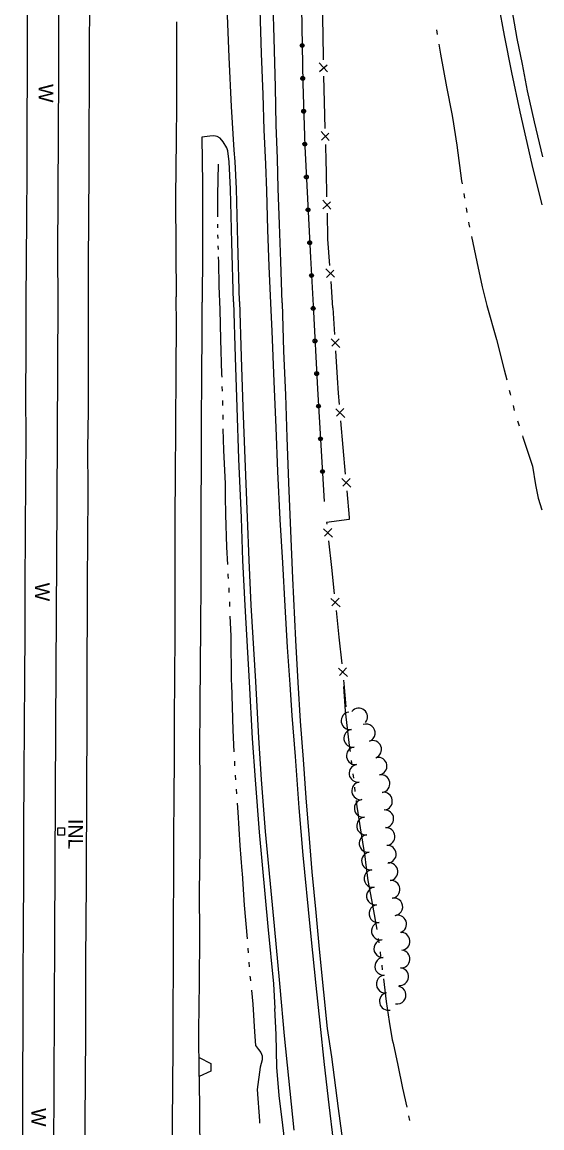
# Model space of a CAD drawing. Extents: x 589250 to 1188077, y 162953 to 363065.
# Drawn here: x 593998 to 594210.4, y 186827.2 to 187279.3 of the extents above; entities that cross this region are included whole.
import ezdxf

# ---------------------------------------------------------------- set-up
doc = ezdxf.new("R2010")
doc.units = 0
for name, color, linetype in [('E_BMGRD_P', 7, 'Continuous'), ('E_DRN', 7, 'Continuous'), ('E_DRN_Text', 7, 'Continuous'), ('E_FEN_P', 7, 'Continuous'), ('E_LAND_TreeLine_P', 7, 'Continuous'), ('E_RDWY', 7, 'Continuous'), ('E_RDWY_C_and_G', 7, 'Continuous'), ('E_RDWY_Gravel', 7, 'Continuous'), ('E_WAL', 7, 'Continuous'), ('E_WAL_Text', 7, 'Continuous'), ('E_WTR_FlowLine', 7, 'Continuous')]:
    doc.layers.add(name, color=color, linetype=linetype)

msp = doc.modelspace()

# ---------------------------------------------------------------- linework, layer by layer
at = {"layer": 'E_BMGRD_P'}
for p, q in [((594112.17, 187285.05), (594112.72, 187254.19)), ((594112.72, 187254.19), (594113.56, 187228.36)), ((594113.56, 187228.36), (594115.87, 187183.04)), ((594115.87, 187183.04), (594116.92, 187163.35)), ((594116.92, 187163.35), (594118.73, 187129.3)), ((594118.73, 187129.3), (594121.5, 187083.34))]:
    msp.add_line(p, q, dxfattribs=at)
for centre, radius in [((594116.98, 187162.24), 0.778), ((594116.98, 187162.24), 0.392), ((594117.69, 187148.9), 0.778), ((594117.69, 187148.9), 0.392), ((594118.39, 187135.56), 0.778), ((594118.4, 187135.56), 0.392), ((594119.15, 187122.23), 0.778), ((594119.15, 187122.23), 0.392), ((594119.96, 187108.89), 0.778), ((594119.96, 187108.89), 0.392), ((594120.76, 187095.56), 0.778), ((594120.76, 187095.56), 0.392)]:
    msp.add_circle(centre, radius, dxfattribs=at)
for centre, major_axis, ratio in [((594112.44, 187269.7), (0.014, -0.783), 0.999875), ((594112.44, 187269.7), (0.007, -0.394), 0.999875), ((594112.68, 187256.25), (0.014, -0.783), 0.999875), ((594112.68, 187256.25), (0.007, -0.394), 0.999875), ((594113.09, 187242.81), (0.025, -0.783), 0.999875), ((594113.09, 187242.81), (0.013, -0.394), 0.999875), ((594113.52, 187229.37), (0.025, -0.783), 0.999875), ((594113.52, 187229.37), (0.013, -0.394), 0.999875), ((594114.19, 187215.94), (0.011, -0.783), 0.999875), ((594114.19, 187215.94), (0.006, -0.394), 0.999875), ((594114.88, 187202.51), (0.011, -0.783), 0.999875), ((594114.88, 187202.51), (0.006, -0.394), 0.999875), ((594115.56, 187189.08), (0.011, -0.783), 0.999875), ((594115.56, 187189.08), (0.006, -0.394), 0.999875), ((594116.26, 187175.66), (0.025, 0.783), 0.999874), ((594116.26, 187175.66), (0.012, 0.394), 0.999874)]:
    msp.add_ellipse(centre, major_axis=major_axis, ratio=ratio, dxfattribs=at)
at = {"layer": 'E_DRN'}
for p, q in [((594012.62, 186946.88), (594012.64, 186949.87)), ((594012.64, 186949.87), (594015.29, 186949.85)), ((594015.29, 186949.85), (594015.27, 186946.87)), ((594015.27, 186946.87), (594012.62, 186946.88))]:
    msp.add_line(p, q, dxfattribs=at)
at = {"layer": 'E_FEN_P'}
for p, q in [((594120.98, 187274.54), (594120.8, 187285.24)), ((594121.17, 187263.84), (594120.98, 187274.54)), ((594122.76, 187258.89), (594119.44, 187262.56)), ((594119.51, 187259), (594122.64, 187261.86)), ((594121.6, 187246.51), (594121.29, 187257.21)), ((594121.91, 187235.81), (594121.6, 187246.51)), ((594123.55, 187230.88), (594120.2, 187234.51)), ((594120.3, 187230.96), (594123.4, 187233.85)), ((594122.3, 187222.11), (594122.1, 187229.19)), ((594122.38, 187218.49), (594122.3, 187222.11)), ((594122.61, 187207.79), (594122.38, 187218.49)), ((594124.22, 187202.85), (594120.89, 187206.5)), ((594120.97, 187202.95), (594124.09, 187205.82)), ((594122.98, 187190.75), (594122.76, 187201.17)), ((594123, 187190.47), (594122.98, 187190.75)), ((594123.78, 187179.79), (594123, 187190.47)), ((594125.64, 187174.93), (594122.13, 187178.42)), ((594122.39, 187174.87), (594125.36, 187177.9)), ((594125.05, 187162.51), (594124.27, 187173.18)), ((594125.05, 187162.51), (594125.72, 187151.59)), ((594124.29, 187149.81), (594127.83, 187146.21)), ((594127.61, 187149.84), (594124.54, 187146.78)), ((594126.13, 187144.83), (594126.8, 187133.9)), ((594126.8, 187133.9), (594127.18, 187127.57)), ((594127.18, 187127.57), (594127.58, 187122.99)), ((594126.2, 187121.18), (594129.84, 187117.68)), ((594129.53, 187121.3), (594126.54, 187118.16)), ((594128.18, 187116.25), (594129.13, 187105.35)), ((594129.13, 187105.35), (594130.09, 187094.45)), ((594128.71, 187092.64), (594132.35, 187089.13)), ((594132.03, 187092.75), (594129.05, 187089.61)), ((594130.69, 187087.7), (594131.64, 187076.8)), ((594131.72, 187075.96), (594122.47, 187074.74)), ((594122.47, 187074.74), (594122.55, 187073.98)), ((594131.64, 187076.8), (594131.72, 187075.96)), ((594121.2, 187072.14), (594124.91, 187068.7)), ((594124.52, 187072.32), (594121.59, 187069.12)), ((594123.27, 187067.24), (594124.42, 187056.36)), ((594124.42, 187056.36), (594125.58, 187045.48)), ((594124.24, 187043.65), (594127.94, 187040.21)), ((594127.56, 187043.83), (594124.63, 187040.63)), ((594126.3, 187038.75), (594127.46, 187027.87)), ((594127.46, 187027.87), (594128.62, 187016.99)), ((594130.59, 187015.33), (594127.67, 187012.14)), ((594127.28, 187015.15), (594130.98, 187011.72)), ((594129.34, 187010.25), (594129.49, 187008.83)), ((594129.49, 187008.83), (594130.37, 186999.36))]:
    msp.add_line(p, q, dxfattribs=at)
at = {"layer": 'E_LAND_TreeLine_P'}
for centre, start, end in [((594132.03, 186993.64), 98.5986, 278.5986), ((594135.57, 186995.22), 321.1511, 141.1511), ((594133.11, 186986.49), 98.5986, 278.5986), ((594138.67, 186988.71), 290.6611, 110.6611), ((594141.25, 186981.95), 291.069, 111.069), ((594134.19, 186979.33), 98.5986, 278.5986), ((594135.27, 186972.17), 98.5986, 278.5986), ((594143.49, 186975.09), 279.5831, 99.5831), ((594144.69, 186967.95), 279.5831, 99.5831), ((594136.36, 186965.01), 98.5986, 278.5986), ((594137.4, 186957.85), 97.9255, 277.9255), ((594145.7, 186960.79), 277.9238, 97.9238), ((594146.24, 186953.57), 274.0252, 94.0252), ((594138.39, 186950.68), 97.9255, 277.9255), ((594146.75, 186946.35), 274.0252, 94.0252), ((594139.39, 186943.51), 97.9255, 277.9255), ((594140.39, 186936.34), 97.9255, 277.9255), ((594147.26, 186939.12), 274.0252, 94.0252), ((594147.97, 186931.92), 276.6078, 96.6078), ((594141.39, 186929.17), 98.0314, 278.0314), ((594142.4, 186922), 98.0314, 278.0314), ((594148.8, 186924.73), 276.6078, 96.6078), ((594149.96, 186917.59), 279.8813, 99.8813), ((594143.41, 186914.83), 98.0314, 278.0314), ((594144.42, 186907.66), 98.0314, 278.0314), ((594151.52, 186910.54), 289.6532, 109.6532), ((594152.88, 186903.49), 274.5094, 94.5094), ((594145.4, 186900.49), 93.1557, 273.1557), ((594152.92, 186896.28), 265.0049, 85.0049), ((594145.8, 186893.26), 93.1557, 273.1557), ((594146.38, 186886.05), 96.4438, 276.4438), ((594152.29, 186889.07), 265.0049, 85.0049), ((594151.27, 186881.53), 259.5454, 79.5454), ((594147.7, 186878.94), 102.6208, 282.6208)]:
    msp.add_arc(centre, 3.62, start, end, dxfattribs=at)
at = {"layer": 'E_RDWY'}
for p, q in [((594000.18, 187300.45), (594000.12, 187278.24)), ((594200.41, 187272.61), (594197.71, 187287.45)), ((594025.59, 187270.78), (594025.69, 187284.14)), ((594082.6, 187264.94), (594081.78, 187285.4)), ((594095.88, 187266.44), (594095.25, 187284.25)), ((594000.12, 187278.24), (593999.99, 187259.57)), ((594061.14, 187279.39), (594061.11, 187259.26)), ((594025.52, 187254.22), (594025.59, 187270.78)), ((594202.57, 187262.03), (594200.41, 187272.61)), ((594083.57, 187244.77), (594082.6, 187264.94)), ((594096.55, 187249.63), (594095.88, 187266.44)), ((593999.99, 187259.57), (593999.94, 187236.85)), ((594204.62, 187251.1), (594202.57, 187262.03)), ((594061.11, 187259.26), (594061.03, 187245.34)), ((594025.41, 187233.75), (594025.52, 187254.22)), ((594207.49, 187238.56), (594204.62, 187251.1)), ((594096.97, 187235.29), (594096.55, 187249.63)), ((594061.03, 187245.34), (594061, 187231.18)), ((594084.61, 187226.9), (594083.57, 187244.77)), ((593999.94, 187236.85), (593999.87, 187218.74)), ((594210.82, 187224.19), (594207.49, 187238.56)), ((594025.38, 187217.65), (594025.41, 187233.75)), ((594097.64, 187221.22), (594096.97, 187235.29)), ((594061, 187231.18), (594060.74, 187207.82)), ((593999.87, 187218.74), (593999.79, 187198.59)), ((594097.97, 187210.27), (594097.64, 187221.22)), ((594025.32, 187200.39), (594025.38, 187217.65)), ((594098.42, 187194.38), (594097.97, 187210.27)), ((594060.74, 187207.82), (594060.87, 187185.84)), ((593999.79, 187198.59), (593999.71, 187182.64)), ((594025.18, 187179.23), (594025.32, 187200.39)), ((594099, 187179.5), (594098.42, 187194.38)), ((593999.71, 187182.64), (593999.54, 187164.56)), ((594060.87, 187185.84), (594061.01, 187166.93)), ((594025.1, 187162.59), (594025.18, 187179.23)), ((594099.62, 187164.36), (594099, 187179.5)), ((593999.54, 187164.56), (593999.53, 187144.66)), ((594061.06, 187155.24), (594061.01, 187166.93)), ((594025.1, 187142.11), (594025.1, 187162.59)), ((594100.22, 187152.86), (594099.62, 187164.36)), ((594060.92, 187137.42), (594061.06, 187155.24)), ((594100.96, 187132.3), (594100.22, 187152.86)), ((593999.53, 187144.66), (593999.44, 187126.7)), ((594025.06, 187120.68), (594025.1, 187142.11)), ((594060.82, 187113.1), (594060.92, 187137.42)), ((594101.8, 187113.52), (594100.96, 187132.3)), ((593999.44, 187126.7), (593999.46, 187109)), ((594024.91, 187104.74), (594025.06, 187120.68)), ((594060.71, 187094.31), (594060.82, 187113.1)), ((594102.57, 187095.58), (594101.8, 187113.52)), ((593999.46, 187109), (593999.39, 187092.19)), ((594024.93, 187088.39), (594024.91, 187104.74)), ((593999.39, 187092.19), (593999.28, 187071.1)), ((594060.59, 187076.25), (594060.71, 187094.31)), ((594103.48, 187075.97), (594102.57, 187095.58)), ((594024.8, 187066.5), (594024.93, 187088.39)), ((594060.59, 187060.06), (594060.59, 187076.25)), ((594104.5, 187058.2), (594103.48, 187075.97)), ((593999.28, 187071.1), (593999.12, 187048.49)), ((594024.7, 187051.52), (594024.8, 187066.5)), ((594060.5, 187046.06), (594060.59, 187060.06)), ((594105.5, 187040.5), (594104.5, 187058.2)), ((594024.67, 187034.37), (594024.7, 187051.52)), ((593999.12, 187048.49), (593999.04, 187028.8)), ((594060.58, 187028.8), (594060.5, 187046.06)), ((594106.52, 187023.69), (594105.5, 187040.5)), ((594024.63, 187021.14), (594024.67, 187034.37)), ((593999.04, 187028.8), (593998.94, 187011.7)), ((594060.47, 187011.13), (594060.58, 187028.8)), ((594024.6, 187003.71), (594024.63, 187021.14)), ((594107.55, 187008.53), (594106.52, 187023.69)), ((593998.94, 187011.7), (593998.79, 186990.71)), ((594060.25, 186994.42), (594060.47, 187011.13)), ((594108.31, 186995.78), (594107.55, 187008.53)), ((594024.53, 186987.87), (594024.6, 187003.71)), ((594060.25, 186978.53), (594060.25, 186994.42)), ((594109.72, 186979.04), (594108.31, 186995.78)), ((593998.79, 186990.71), (593998.69, 186972.5)), ((594024.4, 186970.54), (594024.53, 186987.87)), ((594060.08, 186961.97), (594060.25, 186978.53)), ((594111.28, 186958.07), (594109.72, 186979.04)), ((593998.69, 186972.5), (593998.57, 186948.38)), ((594024.41, 186955.22), (594024.4, 186970.54)), ((594060.04, 186946.5), (594060.08, 186961.97)), ((594112.89, 186938.66), (594111.28, 186958.07)), ((594024.25, 186941.17), (594024.41, 186955.22)), ((593998.57, 186948.38), (593998.5, 186931.15)), ((594059.95, 186932.27), (594060.04, 186946.5)), ((594024.28, 186927.95), (594024.25, 186941.17)), ((594115.69, 186909.59), (594112.89, 186938.66)), ((593998.5, 186931.15), (593998.39, 186907.53)), ((594059.85, 186909.99), (594059.95, 186932.27)), ((594024.21, 186910.95), (594024.28, 186927.95)), ((593998.39, 186907.53), (593998.25, 186889.76)), ((594024.08, 186896.1), (594024.21, 186910.95)), ((594059.82, 186892.63), (594059.85, 186909.99)), ((594116.79, 186898.75), (594115.69, 186909.59)), ((594118.19, 186885.42), (594116.79, 186898.75)), ((594023.97, 186879.9), (594024.08, 186896.1)), ((593998.25, 186889.76), (593998.22, 186868.49)), ((594059.75, 186875.76), (594059.82, 186892.63)), ((594103.27, 186884.78), (594105.1, 186864.81)), ((594119.81, 186869.99), (594118.19, 186885.42)), ((594024.02, 186863.86), (594023.97, 186879.9)), ((594059.68, 186859.92), (594059.75, 186875.76)), ((593998.22, 186868.49), (593998.18, 186848.25)), ((594121.57, 186853.08), (594119.81, 186869.99)), ((594023.85, 186849.37), (594024.02, 186863.86)), ((594105.1, 186864.81), (594106.89, 186847.49)), ((594059.54, 186844.87), (594059.68, 186859.92)), ((594070.34, 186856.04), (594075.09, 186853.61)), ((594075.09, 186853.61), (594075.17, 186850.48)), ((594123.45, 186836.72), (594121.57, 186853.08)), ((593998.18, 186848.25), (593998.18, 186829.65)), ((594023.79, 186827.87), (594023.85, 186849.37)), ((594075.17, 186850.48), (594070.4, 186848.21)), ((594059.47, 186828.85), (594059.54, 186844.87)), ((594106.89, 186847.49), (594109.08, 186826.3)), ((594125.21, 186821.88), (594123.45, 186836.72)), ((593998.18, 186829.65), (593997.99, 186814.51)), ((594023.9, 186814.95), (594023.79, 186827.87)), ((594059.5, 186814.31), (594059.47, 186828.85))]:
    msp.add_line(p, q, dxfattribs=at)
at = {"layer": 'E_RDWY_C_and_G'}
for p, q in [((594082.61, 187222.11), (594082.12, 187226.63)), ((594085.11, 187222.31), (594084.61, 187226.9)), ((594083.17, 187210.95), (594082.61, 187222.11)), ((594085.67, 187211.04), (594085.11, 187222.31)), ((594083.73, 187189.22), (594083.17, 187210.95)), ((594086.23, 187189.28), (594085.67, 187211.04)), ((594084.38, 187164.94), (594083.73, 187189.22)), ((594086.88, 187165.01), (594086.23, 187189.28)), ((594084.38, 187164.94), (594085.07, 187142.34)), ((594086.88, 187165.01), (594087.57, 187142.41)), ((594085.07, 187142.34), (594085.7, 187121.7)), ((594087.57, 187142.41), (594088.2, 187121.79)), ((594085.7, 187121.7), (594086.5, 187100.7)), ((594088.2, 187121.79), (594089, 187100.8)), ((594086.5, 187100.7), (594087.5, 187076.67)), ((594089, 187100.8), (594090, 187076.76)), ((594087.5, 187076.67), (594088.11, 187059.19)), ((594090, 187076.76), (594090.61, 187059.29)), ((594088.11, 187059.19), (594089.05, 187040.77)), ((594090.61, 187059.29), (594091.54, 187040.91)), ((594089.05, 187040.77), (594090.85, 187009.55)), ((594091.54, 187040.91), (594093.35, 187009.69)), ((594090.85, 187009.55), (594092.08, 186986.47)), ((594093.35, 187009.69), (594094.57, 186986.62)), ((594092.08, 186986.47), (594093.19, 186969.45)), ((594094.57, 186986.62), (594095.69, 186969.63)), ((594093.19, 186969.45), (594094.89, 186948.14)), ((594095.69, 186969.63), (594097.38, 186948.36)), ((594094.89, 186948.14), (594098.46, 186909.59)), ((594097.38, 186948.36), (594100.95, 186909.82)), ((594098.46, 186909.59), (594100.68, 186886.12)), ((594100.95, 186909.82), (594103.18, 186886.32)), ((594100.68, 186886.12), (594101.3, 186875.97)), ((594103.18, 186886.32), (594103.27, 186884.78))]:
    msp.add_line(p, q, dxfattribs=at)
at = {"layer": 'E_RDWY_Gravel'}
for p, q in [((594101.07, 187272.64), (594100.55, 187286.31)), ((594195.15, 187273.8), (594192.9, 187286.38)), ((594198.11, 187258.7), (594195.15, 187273.8)), ((594101.53, 187252.73), (594101.07, 187272.64)), ((594201.63, 187242.58), (594198.11, 187258.7)), ((594101.89, 187237.1), (594101.53, 187252.73)), ((594206.46, 187221.11), (594201.63, 187242.58)), ((594102.36, 187223.53), (594101.89, 187237.1)), ((594074.73, 187232.63), (594071.5, 187232.2)), ((594071.5, 187232.2), (594071.71, 187212.96)), ((594076.4, 187232.78), (594074.73, 187232.63)), ((594077.76, 187232.53), (594076.4, 187232.78)), ((594078.9, 187231.84), (594077.76, 187232.53)), ((594080.23, 187230.28), (594078.9, 187231.84)), ((594081.61, 187227.93), (594080.23, 187230.28)), ((594082.12, 187226.63), (594081.61, 187227.93)), ((594102.64, 187211.21), (594102.36, 187223.53)), ((594210.52, 187204.61), (594206.46, 187221.11)), ((594071.71, 187212.96), (594071.74, 187185.29)), ((594103.22, 187196.66), (594102.64, 187211.21)), ((594103.68, 187181.45), (594103.22, 187196.66)), ((594071.74, 187185.29), (594071.63, 187164.72)), ((594104.28, 187164.54), (594103.68, 187181.45)), ((594071.56, 187152.43), (594071.63, 187164.72)), ((594104.28, 187164.54), (594104.87, 187144.75)), ((594071.41, 187134.48), (594071.56, 187152.43)), ((594104.87, 187144.75), (594105.66, 187126.93)), ((594071.29, 187115.18), (594071.41, 187134.48)), ((594105.66, 187126.93), (594106.2, 187109.41)), ((594071.32, 187099.16), (594071.29, 187115.18)), ((594106.2, 187109.41), (594106.9, 187091.1)), ((594071.22, 187080.97), (594071.32, 187099.16)), ((594106.9, 187091.1), (594107.7, 187071.31)), ((594071.19, 187066.12), (594071.22, 187080.97)), ((594107.7, 187071.31), (594108.49, 187051.89)), ((594071.14, 187051.34), (594071.19, 187066.12)), ((594108.49, 187051.89), (594109.69, 187026.58)), ((594071, 187030.72), (594071.14, 187051.34)), ((594070.87, 187017.45), (594071, 187030.72)), ((594109.69, 187026.58), (594110.64, 187009.25)), ((594070.82, 186999.03), (594070.87, 187017.45)), ((594110.64, 187009.25), (594111.66, 186993.5)), ((594070.7, 186982.19), (594070.82, 186999.03)), ((594111.66, 186993.5), (594112.81, 186977.77)), ((594070.79, 186968.94), (594070.7, 186982.19)), ((594112.81, 186977.77), (594113.95, 186962.16)), ((594070.81, 186955.46), (594070.79, 186968.94)), ((594113.95, 186962.16), (594115.26, 186945.47)), ((594070.81, 186941.59), (594070.81, 186955.46)), ((594115.26, 186945.47), (594116.4, 186931.86)), ((594070.54, 186923.81), (594070.81, 186941.59)), ((594116.4, 186931.86), (594118.07, 186915.32)), ((594070.57, 186905.7), (594070.54, 186923.81)), ((594118.07, 186915.32), (594119.36, 186900.28)), ((594070.43, 186886.71), (594070.57, 186905.7)), ((594119.36, 186900.28), (594121.14, 186882.7)), ((594070.25, 186867.02), (594070.43, 186886.71)), ((594121.14, 186882.7), (594122.66, 186867.84)), ((594101.83, 186865.38), (594101.3, 186875.97)), ((594070.4, 186848.21), (594070.25, 186867.02)), ((594122.66, 186867.84), (594124.49, 186856.27)), ((594102.15, 186852.02), (594101.83, 186865.38)), ((594124.49, 186856.27), (594127.2, 186835.22)), ((594103.04, 186840.47), (594102.15, 186852.02)), ((594104.6, 186828.3), (594103.04, 186840.47)), ((594127.2, 186835.22), (594129.66, 186816.39)), ((594106.27, 186814.24), (594104.6, 186828.3))]:
    msp.add_line(p, q, dxfattribs=at)
at = {"layer": 'E_WAL'}
for p, q in [((594012.93, 187337.62), (594012.85, 187258.38)), ((594012.85, 187258.38), (594012.49, 187184.09)), ((594012.49, 187184.09), (594012.57, 187165.43)), ((594012.57, 187165.43), (594012.19, 187083.02)), ((594012.19, 187083.02), (594011.61, 186991.34)), ((594011.61, 186991.34), (594011.24, 186905.87)), ((594011.24, 186905.87), (594010.92, 186845.36)), ((594070.4, 186848.21), (594071.04, 186750.02)), ((594010.92, 186845.36), (594010.45, 186739.56))]:
    msp.add_line(p, q, dxfattribs=at)
at = {"layer": 'E_WTR_FlowLine'}
for p, q in [((594167.39, 187276.14), (594167.7, 187274.17)), ((594168.31, 187270.23), (594168.94, 187266.14)), ((594168.94, 187266.14), (594171.49, 187252.84)), ((594171.49, 187252.84), (594173.58, 187241.8)), ((594173.58, 187241.8), (594173.87, 187240.23)), ((594173.87, 187240.23), (594175.63, 187228.97)), ((594175.63, 187228.97), (594177.65, 187214.42)), ((594078.1, 187221.19), (594077.87, 187208.5)), ((594177.65, 187214.42), (594177.85, 187213.2)), ((594077.87, 187208.5), (594077.86, 187199.67)), ((594178.51, 187209.26), (594178.84, 187207.3)), ((594179.5, 187203.36), (594179.83, 187201.39)), ((594077.86, 187196.7), (594077.86, 187195.22)), ((594180.49, 187197.46), (594180.64, 187196.6)), ((594180.64, 187196.6), (594180.86, 187195.5)), ((594077.91, 187192.25), (594077.95, 187190.76)), ((594181.67, 187191.6), (594183.82, 187181.26)), ((594078.03, 187187.8), (594078.07, 187186.31)), ((594078.14, 187183.35), (594078.2, 187181.08)), ((594078.2, 187181.08), (594078.35, 187171.38)), ((594183.82, 187181.26), (594186.08, 187171.01)), ((594078.35, 187171.38), (594078.78, 187161.83)), ((594186.08, 187171.01), (594188.01, 187163.39)), ((594078.78, 187161.83), (594079.04, 187149.54)), ((594188.01, 187163.39), (594191.85, 187149.52)), ((594079.04, 187149.54), (594079.55, 187135.32)), ((594191.85, 187149.52), (594195.08, 187137.12)), ((594079.55, 187135.32), (594079.58, 187134.08)), ((594195.08, 187137.12), (594196.07, 187133.06)), ((594079.68, 187130.25), (594079.74, 187128.34)), ((594197.09, 187128.85), (594197.46, 187127.37)), ((594079.84, 187124.51), (594079.89, 187122.59)), ((594197.46, 187127.37), (594197.61, 187126.75)), ((594198.66, 187122.55), (594199.18, 187120.45)), ((594079.98, 187118.76), (594080.01, 187116.85)), ((594200.43, 187116.31), (594201.13, 187114.26)), ((594080.08, 187113.02), (594080.24, 187104.31)), ((594202.52, 187110.16), (594202.72, 187109.56)), ((594202.72, 187109.56), (594206.61, 187097.7)), ((594080.24, 187104.31), (594080.94, 187090.55)), ((594206.61, 187097.7), (594207.78, 187090.08)), ((594080.94, 187090.55), (594081.04, 187085.27)), ((594207.78, 187090.08), (594208.89, 187084.62)), ((594081.04, 187085.27), (594081.19, 187078.02)), ((594208.89, 187084.62), (594210.45, 187079.88)), ((594081.19, 187078.02), (594081.53, 187064.64)), ((594081.53, 187064.64), (594081.88, 187057.52)), ((594082.06, 187053.69), (594082.09, 187053.11)), ((594082.09, 187053.11), (594082.18, 187051.78)), ((594082.42, 187047.96), (594082.55, 187046.05)), ((594082.74, 187042.23), (594082.81, 187040.31)), ((594082.95, 187036.48), (594083.26, 187028.37)), ((594083.26, 187028.37), (594083.49, 187009.87)), ((594083.49, 187009.87), (594083.53, 187008.73)), ((594083.53, 187008.72), (594084.15, 186989.77)), ((594129.4, 187007.7), (594130.01, 186997.61)), ((594130.01, 186997.61), (594131.87, 186982.46)), ((594084.15, 186989.77), (594084.57, 186980.98)), ((594131.87, 186982.46), (594132.04, 186981.13)), ((594084.75, 186977.15), (594084.84, 186975.24)), ((594132.49, 186977.48), (594132.71, 186975.65)), ((594085.08, 186971.42), (594085.22, 186969.51)), ((594133.16, 186971.99), (594133.39, 186970.16)), ((594085.49, 186965.69), (594085.63, 186963.78)), ((594133.83, 186966.51), (594134.05, 186964.68)), ((594134.48, 186961.02), (594134.57, 186960.32)), ((594085.9, 186959.96), (594086.17, 186956.27)), ((594134.57, 186960.32), (594136.11, 186949.93)), ((594086.17, 186956.27), (594086.97, 186942.72)), ((594136.11, 186949.93), (594138.01, 186938.14)), ((594086.97, 186942.72), (594087.79, 186932.26)), ((594138.01, 186938.14), (594138.48, 186934.61)), ((594138.48, 186934.61), (594139.31, 186928.33)), ((594087.79, 186932.26), (594087.87, 186931.22)), ((594087.87, 186931.22), (594088.81, 186918.29)), ((594139.31, 186928.33), (594141.26, 186918.24)), ((594088.81, 186918.29), (594089.94, 186904.58)), ((594141.26, 186918.24), (594142.94, 186908.28)), ((594143.55, 186904.65), (594143.69, 186903.85)), ((594143.69, 186903.85), (594143.82, 186902.83)), ((594090.26, 186900.76), (594090.28, 186900.53)), ((594090.28, 186900.53), (594090.4, 186898.85)), ((594144.28, 186899.17), (594144.51, 186897.35)), ((594090.69, 186895.03), (594090.83, 186893.12)), ((594144.97, 186893.69), (594145.2, 186891.86)), ((594091.11, 186889.3), (594091.17, 186888.56)), ((594091.17, 186888.56), (594091.29, 186887.39)), ((594145.65, 186888.21), (594146.8, 186878.89)), ((594091.69, 186883.59), (594092.29, 186877.87)), ((594092.29, 186877.87), (594092.98, 186866.55)), ((594146.8, 186878.89), (594148.06, 186870.7)), ((594148.06, 186870.7), (594149.3, 186863.27)), ((594092.98, 186866.55), (594093.43, 186860.95)), ((594149.3, 186863.27), (594149.62, 186861.81)), ((594149.62, 186861.8), (594151.52, 186852.93)), ((594093.43, 186860.95), (594094.67, 186859.27)), ((594094.67, 186859.27), (594095.62, 186858.01)), ((594095.62, 186858.01), (594096.08, 186856.69)), ((594096.1, 186855.1), (594095.29, 186852.04)), ((594096.08, 186856.69), (594096.09, 186856.68)), ((594096.09, 186856.68), (594096.1, 186855.1)), ((594151.52, 186852.93), (594153.42, 186843.41)), ((594095.29, 186852.04), (594094.04, 186842.88)), ((594094.04, 186842.88), (594095.01, 186830.1)), ((594153.42, 186843.41), (594155.19, 186835.7)), ((594095.01, 186830.1), (594095.01, 186829.16)), ((594155.97, 186832.1), (594156.34, 186830.3))]:
    msp.add_line(p, q, dxfattribs=at)

# ---------------------------------------------------------------- texts
at = {"layer": 'E_DRN_Text'}
msp.add_text('INL', height=6, rotation=269.6012, dxfattribs=at).set_placement((594016.91, 186953.54))
at = {"layer": 'E_WAL_Text'}
for rotation, p in [(269.4826, (594004.75, 187253.99)), (269.6012, (594003.3, 187050.14)), (269.6012, (594001.82, 186835.37))]:
    msp.add_text('W', height=6, rotation=rotation, dxfattribs=at).set_placement(p)

doc.saveas('drawing.dxf')
